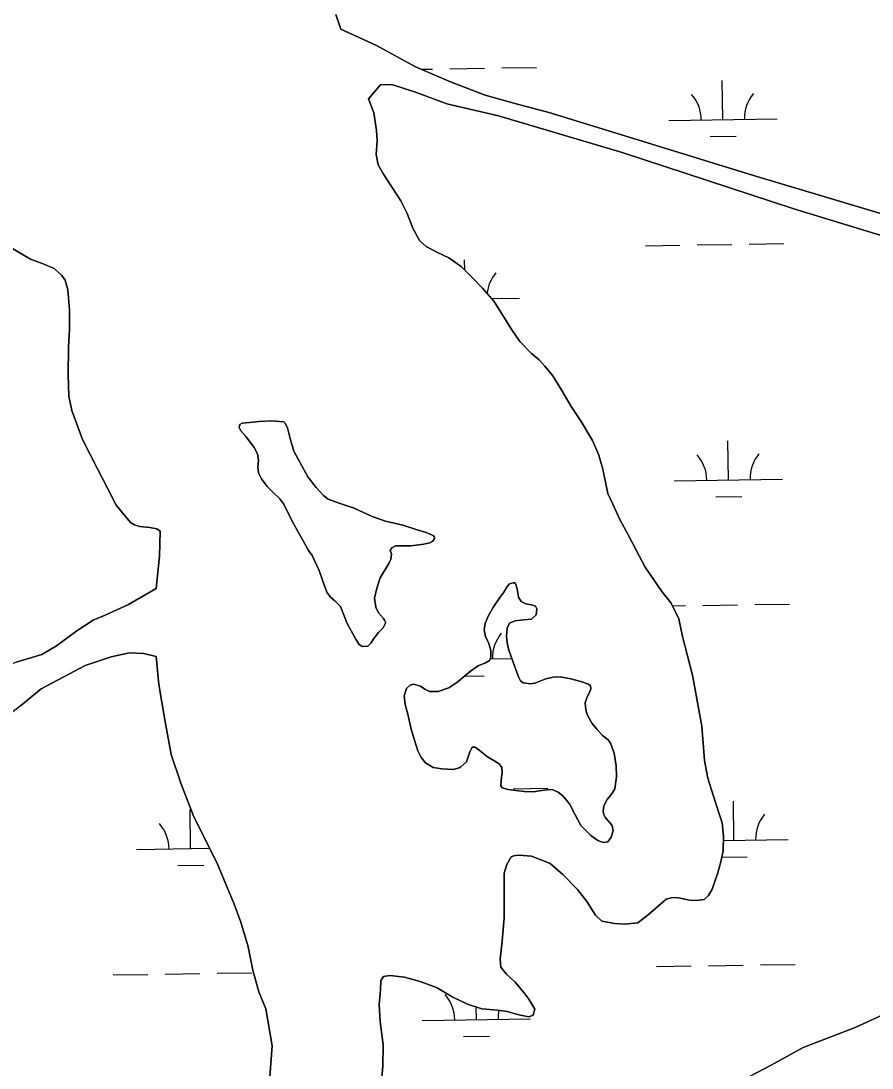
# Model space of a CAD drawing. Extents: x 3823584 to 3861785, y 301729 to 327625.
# Drawn here: x 3842079 to 3842866, y 312242 to 313208 of the extents above; entities that cross this region are included whole.
import ezdxf

# ---------------------------------------------------------------- set-up
doc = ezdxf.new("R2010")
doc.units = 0
doc.layers.add('V-TOPO-SHOR', color=7, linetype='Continuous')
doc.layers.add('V-WETL-SWMP', color=7, linetype='Continuous')

msp = doc.modelspace()

# ---------------------------------------------------------------- linework, layer by layer
at = {"layer": 'V-TOPO-SHOR'}
for points in [[(3842370.34, 313214.29), (3842374.82, 313200.83)], [(3842374.82, 313200.83), (3842407.74, 313185.58), (3842443.83, 313166), (3842476.35, 313152.12), (3842508.27, 313139.81), (3842536.84, 313131.83), (3842568.36, 313123.46), (3842756.13, 313065.74), (3842997.28, 312993.63)], [(3842990.12, 312974.69), (3842793.49, 313034.74), (3842634.68, 313086.82), (3842520.41, 313120.54), (3842472.93, 313131.81), (3842444.95, 313142.16), (3842422.88, 313149.18), (3842417.17, 313149.56), (3842411.66, 313149.35), (3842400.47, 313136.3)], [(3842400.47, 313136.3), (3842405.49, 313123.4), (3842407.85, 313107.21), (3842408.5, 313098.04), (3842407.58, 313085.06), (3842409.32, 313075.35), (3842414.29, 313066.77)], [(3842414.29, 313066.77), (3842430.3, 313042.21), (3842436.24, 313030.42), (3842441.4, 313016.85), (3842447.54, 313005.65), (3842453.85, 313000.16), (3842464.1, 312994.48), (3842474.55, 312989.59), (3842485.99, 312981.75), (3842496.85, 312970.76), (3842505.73, 312961.54), (3842516.4, 312949.36), (3842532.81, 312923.23), (3842540.13, 312912.23), (3842550.99, 312901.44), (3842558.09, 312895.36), (3842563.42, 312889.47), (3842570.73, 312880.63), (3842579.04, 312867.27), (3842587.75, 312852.34), (3842597.04, 312838.59), (3842607.52, 312821.1), (3842613.27, 312807.34), (3842616.85, 312794.56), (3842621.64, 312772.13), (3842626.2, 312762.3), (3842632.54, 312748.15), (3842640.46, 312734), (3842650.55, 312714.55), (3842656.09, 312704.13), (3842671.51, 312681.54), (3842680.01, 312670.74), (3842687.14, 312656.39), (3842690.53, 312640.06), (3842699.89, 312604.27), (3842708.3, 312557.45), (3842710.75, 312525.57), (3842713.75, 312509.44), (3842717.13, 312499.41), (3842721.5, 312485.05), (3842724.88, 312474.43), (3842727.26, 312467.94), (3842728.28, 312456.14), (3842728.13, 312442.36), (3842725.99, 312431.92), (3842722.68, 312421.08), (3842718, 312406.7), (3842714.47, 312400.98), (3842710.55, 312397.23), (3842703.46, 312396.23), (3842696.97, 312396.8), (3842688.5, 312398.54), (3842683.38, 312399.12), (3842680.03, 312398.72), (3842675.51, 312397.72), (3842658.82, 312383.3), (3842649.39, 312375.79), (3842637, 312374.38), (3842627.94, 312375.14), (3842615.93, 312377.27), (3842610.01, 312382.76), (3842602.29, 312395.33), (3842593.4, 312406.53), (3842579.98, 312420.27), (3842568.13, 312430.66), (3842550.99, 312437.3), (3842539.18, 312438.25), (3842534.65, 312437.65), (3842532.1, 312436.66), (3842528.18, 312429.76), (3842525.64, 312421.68), (3842525.89, 312404.36), (3842525.77, 312380.34), (3842523.86, 312358.88), (3842521.94, 312342.34), (3842522.56, 312334.86), (3842527.5, 312328.58), (3842535.98, 312320.93), (3842544.08, 312311.51), (3842548.43, 312305.42), (3842554.17, 312296.18), (3842552.61, 312290.67), (3842548.68, 312288.89), (3842539.22, 312290.83), (3842528.58, 312293.94), (3842519.52, 312295.29), (3842505.15, 312296.43), (3842491.95, 312300.72), (3842478.35, 312307.18), (3842463.17, 312315.99), (3842448.19, 312321.46), (3842433.62, 312325.74), (3842420.03, 312327.08), (3842414.32, 312326.08), (3842411.97, 312322.53), (3842411.41, 312314.07), (3842410.27, 312300.48), (3842411.1, 312284.54), (3842413.92, 312263.29), (3842413.78, 312243.6)], [(3842204.27, 312684.29), (3842207.33, 312714.22), (3842208.05, 312737.25), (3842205.09, 312739.41), (3842198.39, 312740.57), (3842189.14, 312741.72), (3842184.21, 312743.28), (3842180.67, 312745.24), (3842167.43, 312761.34), (3842159.71, 312776.47), (3842150, 312795.54), (3842136.46, 312822.03), (3842126.42, 312848.57), (3842123.63, 312861.83), (3842123.18, 312881.71), (3842123.3, 312906.71), (3842124.43, 312923.64), (3842124.38, 312941.55), (3842122.75, 312960.05), (3842120.16, 312969.1), (3842117.2, 312973.22), (3842110.29, 312979.89), (3842099.84, 312984.19), (3842088.41, 312988.49), (3842068.1, 313000.24)], [(3842348.36, 312714.77), (3842355, 312701.01), (3842358.18, 312691.28), (3842362.05, 312680.95), (3842365.31, 312676.43), (3842369.36, 312673), (3842374.69, 312667.7), (3842378.06, 312659.14), (3842380.74, 312651.97), (3842384.01, 312646.07), (3842388.96, 312636.93), (3842391.73, 312632.6), (3842394.49, 312630.94), (3842399.8, 312631.25), (3842402.55, 312633.92), (3842405.29, 312638.26), (3842409.61, 312643.78), (3842414.02, 312648.03), (3842416.08, 312652.27), (3842416.18, 312653.35), (3842415.38, 312655.22), (3842414.29, 312656.79), (3842409.85, 312661.99), (3842407.27, 312667.11), (3842406.07, 312675.37), (3842408.21, 312684.83), (3842411.23, 312694.09), (3842419.26, 312707.31), (3842421.22, 312711.45), (3842421.6, 312715.98), (3842420.71, 312718.93), (3842420.6, 312719.52), (3842421.88, 312721.88), (3842425.42, 312723.86), (3842432.11, 312723.88), (3842439.49, 312723.81), (3842451.7, 312725.22), (3842457.2, 312726.61), (3842459.86, 312728.1), (3842461.43, 312730.57), (3842461.42, 312731.65), (3842460.23, 312733.42), (3842453.73, 312735.96), (3842445.36, 312738.59), (3842432.25, 312742.78), (3842416.1, 312746.67), (3842403.98, 312750.97), (3842387.22, 312758.6), (3842372.53, 312763.57), (3842363.17, 312766.79), (3842358.83, 312770.23), (3842352.02, 312777.49), (3842344.41, 312787.61), (3842331.64, 312811.3), (3842328.25, 312822.8), (3842325.57, 312832.64), (3842323.29, 312837.16), (3842322.3, 312838.14), (3842318.36, 312838.52), (3842310.98, 312839.09), (3842299.56, 312838.57), (3842290.41, 312837.65), (3842283.92, 312836.85), (3842281.55, 312835.85), (3842280.97, 312833), (3842282.46, 312829.85), (3842287.1, 312824.75), (3842295.01, 312814.53), (3842297.88, 312808.83), (3842298.78, 312802.63), (3842298.31, 312796.82), (3842299.01, 312791.22), (3842301.59, 312785.71), (3842306.93, 312778.54), (3842312.06, 312773.34), (3842318.68, 312767.06), (3842322.23, 312762.15), (3842326.2, 312753.99), (3842331.44, 312743.66), (3842334.81, 312737.57), (3842340.25, 312728.24), (3842345.1, 312719.49), (3842348.36, 312714.77)], [(3842544.22, 312496.91), (3842552.79, 312496.74), (3842558.2, 312497.64), (3842567.94, 312498.85), (3842570.7, 312498.57), (3842575.72, 312496.32), (3842579.97, 312493.08), (3842586.19, 312485.62), (3842591.14, 312476.09), (3842596.59, 312465.66), (3842605.77, 312456.44), (3842612.18, 312451.73), (3842617.11, 312449.78), (3842617.21, 312449.78), (3842621.64, 312450.58), (3842624.58, 312454.92), (3842626.53, 312460.64), (3842625.63, 312465.65), (3842622.17, 312469.48), (3842619.9, 312472.03), (3842619.01, 312473.31), (3842617.92, 312475.87), (3842617.22, 312478.52), (3842617.7, 312483.84), (3842621.03, 312489.66), (3842625.25, 312494.89), (3842627.89, 312499.52), (3842629.63, 312510.46), (3842629.3, 312520.79), (3842627.3, 312532.5), (3842624.02, 312541.74), (3842621.95, 312544.59), (3842616.72, 312548.81), (3842611.68, 312554.11), (3842606.74, 312560.2), (3842602.48, 312568.16), (3842601.19, 312572.39), (3842600.48, 312578.69), (3842602.34, 312584.5), (3842604.59, 312588.25), (3842605.76, 312591.9), (3842605.56, 312594.65), (3842603.78, 312595.93), (3842602.7, 312596.32), (3842597.47, 312598.27), (3842587.33, 312600.9), (3842577.57, 312602.74), (3842571.18, 312602.62), (3842564.19, 312600.93), (3842554.95, 312597.16), (3842550.33, 312596.26), (3842543.43, 312597.22), (3842540.87, 312599.09), (3842538.98, 312602.72), (3842530.55, 312626.42), (3842528.76, 312632.23), (3842527.85, 312640.2), (3842528.51, 312647.88), (3842530.76, 312652.41), (3842536.08, 312654.49), (3842543.65, 312655.5), (3842551.03, 312656.11), (3842555.25, 312659.97), (3842555.93, 312665.58), (3842554.74, 312668.13), (3842550.99, 312669.31), (3842545.77, 312670.37), (3842541.34, 312672.53), (3842539.06, 312676.36), (3842537.76, 312684.03), (3842536.17, 312689.05), (3842535.28, 312689.64), (3842534.1, 312689.63), (3842530.75, 312688.73), (3842528.7, 312686.37), (3842525.46, 312681.14), (3842521.64, 312676.01), (3842515.85, 312667.43), (3842511.35, 312659.44), (3842508.32, 312652.15), (3842507.25, 312646.34), (3842508.65, 312639.74), (3842511.23, 312634.44), (3842513.42, 312627.06), (3842513.43, 312620.96), (3842512.26, 312617.9), (3842508.43, 312615.72), (3842501.74, 312612.95), (3842494.77, 312608.1), (3842487.5, 312602.37), (3842482.98, 312598.22), (3842474.53, 312592.59), (3842464.8, 312589.41), (3842456.92, 312589.39), (3842452.59, 312591.54), (3842448.64, 312594.09), (3842441.94, 312595.94), (3842438.99, 312595.04), (3842435.65, 312591.98), (3842433.41, 312585.28), (3842434.32, 312577.41)], [(3841942.85, 312525.64), (3841974.9, 312549.97), (3841986.08, 312564.77), (3841993.94, 312573.86), (3842009.27, 312586.51), (3842025.98, 312596.61), (3842048.8, 312607.12), (3842075.17, 312616.26), (3842098.6, 312623.42), (3842112.37, 312631.35), (3842131.04, 312645.19), (3842146.18, 312655.09), (3842157.4, 312659.85), (3842178.84, 312669.57), (3842204.27, 312684.29)], [(3842204.26, 312621.5), (3842193.02, 312624.42), (3842179.82, 312624.98), (3842162.69, 312621.38), (3842138.68, 312613.43), (3842098.16, 312591.83), (3842079.09, 312576.01), (3842060.22, 312561.58), (3842037.42, 312545.16), (3842016.38, 312531.1), (3841997.32, 312515.68), (3841957.36, 312483.33)], [(3842309.15, 312229.72), (3842311.42, 312262.2), (3842305.61, 312296.43), (3842299.27, 312312.16), (3842293.69, 312332.22), (3842289.3, 312353.67), (3842282.54, 312376.48), (3842276.39, 312392.99), (3842260.53, 312431.33), (3842239.14, 312473.58), (3842227.24, 312504.65), (3842218.31, 312531), (3842212.3, 312563.26), (3842206.89, 312595.72), (3842204.26, 312621.5)], [(3842434.32, 312577.41), (3842436.71, 312568.36), (3842440, 312554.39), (3842442.88, 312544.26), (3842446.06, 312534.52), (3842449.03, 312528.33), (3842453.08, 312523.61), (3842460.18, 312519.3), (3842468.16, 312517.85), (3842478.7, 312517.2), (3842484.3, 312518.69), (3842485.68, 312519.87), (3842490.88, 312524.51), (3842494.1, 312533.58), (3842496.36, 312537.82), (3842498.82, 312538.03), (3842499.7, 312537.73), (3842504.24, 312534.01), (3842510.36, 312529.1), (3842517.26, 312524.99), (3842521.11, 312522.64), (3842523.68, 312519.1), (3842523.99, 312514.48), (3842522.93, 312507.48), (3842522.85, 312502.26), (3842523.83, 312500.3), (3842529.45, 312498.94), (3842536.54, 312497.87), (3842544.22, 312496.91)], [(3842745.98, 312230.66), (3842772.36, 312244.34), (3842801.89, 312260.59), (3842849.94, 312279.27), (3842875.53, 312290.97), (3842895.82, 312297.54), (3842921.24, 312302.35), (3842939.57, 312302.4), (3842961.87, 312296.95), (3842982.59, 312288.73), (3842995.43, 312282.85), (3843022.85, 312277.41), (3843033.1, 312276.85), (3843084.56, 312275.23), (3843098.37, 312272.32), (3843122.06, 312263.91), (3843145.54, 312254.71), (3843165.28, 312246.49), (3843196.67, 312233.57)], [(3842413.78, 312243.6), (3842412.06, 312226.87), (3842409.57, 312204.23), (3842406.31, 312175.67), (3842404.79, 312156.18), (3842402.88, 312137.48), (3842401.56, 312115.63), (3842403.56, 312108.94), (3842408.3, 312101.28), (3842414.62, 312092.64), (3842447.58, 312069.09)]]:
    msp.add_lwpolyline(points, dxfattribs=at)
at = {"layer": 'V-WETL-SWMP'}
for p, q in [((3842449.14, 313163.73), (3842459.73, 313163.89)), ((3842475.73, 313164.14), (3842507.72, 313164.63)), ((3842523.72, 313164.88), (3842555.72, 313165.37)), ((3842727.8, 313117.28), (3842727.24, 313153.27)), ((3842677.8, 313116.51), (3842777.79, 313118.05)), ((3842716.04, 313101.66), (3842740.03, 313102.03)), ((3842656.18, 313000.73), (3842688.17, 313001.22)), ((3842704.17, 313001.47), (3842736.17, 313001.96)), ((3842752.16, 313002.21), (3842784.16, 313002.7)), ((3842489.44, 312978.26), (3842489.29, 312987.72)), ((3842514, 312952.1), (3842539.84, 312952.5)), ((3842732.92, 312784.64), (3842732.37, 312820.64)), ((3842682.93, 312783.87), (3842782.92, 312785.41)), ((3842721.16, 312769.03), (3842745.16, 312769.4)), ((3842681.17, 312668.4), (3842693.3, 312668.59)), ((3842709.3, 312668.83), (3842741.3, 312669.33)), ((3842757.29, 312669.57), (3842789.29, 312670.07)), ((3842512.82, 312619.37), (3842532.95, 312619.68)), ((3842489.02, 312603.57), (3842507.21, 312603.85)), ((3842533.98, 312499.61), (3842565.98, 312500.1)), ((3842738.05, 312452.01), (3842737.5, 312488)), ((3842236.21, 312444.27), (3842235.65, 312480.27)), ((3842186.21, 312443.5), (3842253.84, 312444.54)), ((3842728.23, 312451.86), (3842788.05, 312452.78)), ((3842726.91, 312436.4), (3842750.29, 312436.76)), ((3842224.44, 312428.66), (3842248.44, 312429.03)), ((3842762.42, 312336.94), (3842794.42, 312337.43)), ((3842164.59, 312327.72), (3842196.58, 312328.21)), ((3842212.58, 312328.46), (3842244.58, 312328.95)), ((3842260.57, 312329.2), (3842292.57, 312329.69)), ((3842666.43, 312335.46), (3842698.43, 312335.95)), ((3842714.43, 312336.2), (3842746.42, 312336.69)), ((3842500.11, 312286.46), (3842499.93, 312298.13)), ((3842450.11, 312285.69), (3842550.1, 312287.23)), ((3842488.34, 312270.84), (3842512.34, 312271.21))]:
    msp.add_line(p, q, dxfattribs=at)
for points in [[(3842997.28, 312993.63), (3842756.13, 313065.75), (3842568.36, 313123.46), (3842536.84, 313131.83), (3842508.27, 313139.81), (3842476.35, 313152.12), (3842443.83, 313166), (3842407.74, 313185.58), (3842374.82, 313200.83), (3842370.34, 313214.28)], [(3842400.47, 313136.3), (3842411.66, 313149.35), (3842417.17, 313149.56), (3842422.88, 313149.18), (3842444.95, 313142.16), (3842472.93, 313131.81), (3842520.41, 313120.54), (3842634.68, 313086.82), (3842793.49, 313034.74), (3842990.12, 312974.69)], [(3842718, 312406.7), (3842722.68, 312421.08), (3842725.99, 312431.92), (3842728.13, 312442.36), (3842728.28, 312456.14), (3842727.26, 312467.94), (3842724.88, 312474.43), (3842721.5, 312485.05), (3842717.13, 312499.41), (3842713.75, 312509.44), (3842710.75, 312525.57), (3842708.3, 312557.45), (3842699.89, 312604.27), (3842690.53, 312640.07), (3842687.14, 312656.39), (3842680.01, 312670.74), (3842671.51, 312681.54), (3842656.09, 312704.13), (3842650.55, 312714.55), (3842640.46, 312734), (3842632.54, 312748.15), (3842626.2, 312762.3), (3842621.64, 312772.13), (3842616.85, 312794.56), (3842613.27, 312807.34), (3842607.52, 312821.1), (3842597.04, 312838.59), (3842587.75, 312852.34), (3842579.04, 312867.27), (3842570.73, 312880.63), (3842563.42, 312889.47), (3842558.09, 312895.36), (3842550.99, 312901.44), (3842540.13, 312912.23), (3842532.81, 312923.23), (3842516.4, 312949.36), (3842505.73, 312961.54), (3842496.85, 312970.76), (3842485.99, 312981.75), (3842474.55, 312989.59), (3842464.1, 312994.48), (3842453.85, 313000.16), (3842447.54, 313005.65), (3842441.4, 313016.85), (3842436.24, 313030.42), (3842430.3, 313042.21), (3842414.29, 313066.77), (3842409.32, 313075.35), (3842407.58, 313085.06), (3842408.5, 313098.04), (3842407.85, 313107.21), (3842405.49, 313123.4), (3842400.47, 313136.3)], [(3842068.1, 313000.24), (3842088.41, 312988.49), (3842099.84, 312984.19), (3842110.29, 312979.89), (3842117.2, 312973.22), (3842120.16, 312969.1), (3842122.75, 312960.05), (3842124.38, 312941.55), (3842124.43, 312923.64), (3842123.3, 312906.71), (3842123.18, 312881.71), (3842123.63, 312861.83), (3842126.42, 312848.57), (3842136.46, 312822.03), (3842150, 312795.54), (3842159.71, 312776.47), (3842167.43, 312761.34), (3842180.66, 312745.24), (3842184.21, 312743.28), (3842189.14, 312741.72), (3842198.39, 312740.57), (3842205.09, 312739.41), (3842208.05, 312737.25), (3842207.33, 312714.22), (3842204.27, 312684.29), (3842178.84, 312669.57), (3842157.4, 312659.85), (3842146.18, 312655.09), (3842131.04, 312645.19), (3842112.37, 312631.35), (3842098.6, 312623.42), (3842075.18, 312616.26)], [(3842544.22, 312496.91), (3842536.54, 312497.87), (3842529.45, 312498.94), (3842523.83, 312500.3), (3842522.84, 312502.26), (3842522.93, 312507.48), (3842523.99, 312514.47), (3842523.68, 312519.1), (3842521.11, 312522.64), (3842517.26, 312524.99), (3842510.36, 312529.1), (3842504.24, 312534.01), (3842499.7, 312537.73), (3842498.82, 312538.03), (3842496.35, 312537.82), (3842494.1, 312533.58), (3842490.88, 312524.52), (3842485.68, 312519.87), (3842484.3, 312518.69), (3842478.7, 312517.19), (3842468.16, 312517.85), (3842460.18, 312519.3), (3842453.08, 312523.61), (3842449.03, 312528.33), (3842446.06, 312534.52), (3842442.88, 312544.26), (3842440, 312554.39), (3842436.71, 312568.36), (3842434.32, 312577.41), (3842433.41, 312585.28), (3842435.65, 312591.98), (3842438.99, 312595.04), (3842441.94, 312595.94), (3842448.64, 312594.09), (3842452.59, 312591.54), (3842456.92, 312589.39), (3842464.8, 312589.41), (3842474.54, 312592.59), (3842482.98, 312598.22), (3842487.5, 312602.37), (3842494.77, 312608.1), (3842501.74, 312612.95), (3842508.43, 312615.72), (3842512.26, 312617.9), (3842513.43, 312620.96), (3842513.42, 312627.06), (3842511.23, 312634.44), (3842508.65, 312639.74), (3842507.25, 312646.34), (3842508.32, 312652.15), (3842511.35, 312659.44), (3842515.85, 312667.43), (3842521.64, 312676.01), (3842525.46, 312681.14), (3842528.7, 312686.37), (3842530.75, 312688.74), (3842534.1, 312689.63), (3842535.28, 312689.64), (3842536.17, 312689.05), (3842537.76, 312684.03), (3842539.06, 312676.36), (3842541.34, 312672.53), (3842545.77, 312670.37), (3842550.99, 312669.3), (3842554.74, 312668.14), (3842555.93, 312665.58), (3842555.25, 312659.97), (3842551.03, 312656.11), (3842543.65, 312655.5), (3842536.08, 312654.49), (3842530.77, 312652.41), (3842528.51, 312647.88), (3842527.85, 312640.2), (3842528.76, 312632.23), (3842530.55, 312626.42), (3842538.98, 312602.72), (3842540.87, 312599.09), (3842543.43, 312597.22), (3842550.33, 312596.26), (3842554.95, 312597.16), (3842564.19, 312600.93), (3842571.18, 312602.62), (3842577.57, 312602.74), (3842587.33, 312600.9), (3842597.47, 312598.27), (3842602.7, 312596.32), (3842603.78, 312595.93), (3842605.56, 312594.65), (3842605.76, 312591.9), (3842604.59, 312588.25), (3842602.34, 312584.5), (3842600.48, 312578.69), (3842601.19, 312572.39), (3842602.48, 312568.16), (3842606.74, 312560.2), (3842611.68, 312554.11), (3842616.72, 312548.81), (3842621.95, 312544.59), (3842624.02, 312541.74), (3842627.3, 312532.5), (3842629.3, 312520.79)], [(3842079.09, 312576.01), (3842098.16, 312591.83), (3842138.68, 312613.43), (3842162.69, 312621.38), (3842179.82, 312624.98), (3842193.02, 312624.42), (3842204.26, 312621.5), (3842206.89, 312595.72), (3842212.31, 312563.26), (3842218.31, 312531), (3842227.24, 312504.65), (3842239.14, 312473.59), (3842260.53, 312431.33), (3842276.39, 312392.99), (3842282.54, 312376.48), (3842289.3, 312353.67), (3842293.69, 312332.22), (3842299.27, 312312.16), (3842305.61, 312296.43), (3842311.42, 312262.2), (3842309.16, 312229.72)], [(3842629.3, 312520.79), (3842629.63, 312510.46), (3842627.89, 312499.52), (3842625.25, 312494.89), (3842621.03, 312489.66), (3842617.7, 312483.84), (3842617.22, 312478.52), (3842617.92, 312475.87), (3842619.01, 312473.31), (3842619.9, 312472.04), (3842622.17, 312469.48), (3842625.63, 312465.65), (3842626.53, 312460.64), (3842624.58, 312454.92), (3842621.64, 312450.58), (3842617.21, 312449.78), (3842617.11, 312449.78), (3842612.18, 312451.73), (3842605.77, 312456.44), (3842596.59, 312465.66), (3842591.14, 312476.08), (3842586.19, 312485.62), (3842579.97, 312493.08), (3842575.73, 312496.32), (3842570.7, 312498.57), (3842567.94, 312498.85), (3842558.2, 312497.64), (3842552.79, 312496.74), (3842544.22, 312496.91)], [(3842412.06, 312226.87), (3842413.78, 312243.6), (3842413.92, 312263.29), (3842411.1, 312284.54), (3842410.27, 312300.48), (3842411.41, 312314.07), (3842411.97, 312322.53), (3842414.32, 312326.08), (3842420.03, 312327.08), (3842433.62, 312325.74), (3842448.19, 312321.46), (3842463.17, 312315.99), (3842478.35, 312307.18), (3842491.95, 312300.72), (3842505.15, 312296.43), (3842519.52, 312295.29), (3842528.58, 312293.94), (3842539.22, 312290.83), (3842548.68, 312288.89), (3842552.61, 312290.67), (3842554.17, 312296.18), (3842548.43, 312305.42), (3842544.08, 312311.51), (3842535.98, 312320.93), (3842527.5, 312328.58), (3842522.56, 312334.87), (3842521.94, 312342.34), (3842523.86, 312358.88), (3842525.77, 312380.34), (3842525.89, 312404.36), (3842525.65, 312421.68), (3842528.18, 312429.76), (3842532.1, 312436.66), (3842534.65, 312437.65), (3842539.18, 312438.25), (3842550.99, 312437.3), (3842568.13, 312430.66), (3842579.98, 312420.27), (3842593.4, 312406.53), (3842602.29, 312395.33), (3842610.01, 312382.76), (3842615.93, 312377.27), (3842627.94, 312375.14), (3842637, 312374.38), (3842649.39, 312375.79), (3842658.82, 312383.3), (3842675.51, 312397.72), (3842680.03, 312398.72), (3842683.38, 312399.12), (3842688.5, 312398.54), (3842696.96, 312396.8), (3842703.46, 312396.23), (3842710.54, 312397.23), (3842714.47, 312400.98), (3842718, 312406.7)], [(3843196.67, 312233.57), (3843165.28, 312246.49), (3843145.54, 312254.71), (3843122.05, 312263.91), (3843098.37, 312272.32), (3843084.56, 312275.23), (3843033.1, 312276.85), (3843022.85, 312277.41), (3842995.43, 312282.85), (3842982.59, 312288.73), (3842961.87, 312296.95), (3842939.57, 312302.4), (3842921.24, 312302.35), (3842895.82, 312297.54), (3842875.53, 312290.98), (3842849.94, 312279.27), (3842801.89, 312260.59), (3842772.36, 312244.34), (3842745.98, 312230.66)]]:
    msp.add_lwpolyline(points, dxfattribs=at)
msp.add_lwpolyline([(3842355, 312701.01), (3842348.36, 312714.77), (3842345.1, 312719.49), (3842340.25, 312728.24), (3842334.81, 312737.57), (3842331.44, 312743.66), (3842326.2, 312753.99), (3842322.23, 312762.15), (3842318.68, 312767.06), (3842312.06, 312773.34), (3842306.93, 312778.54), (3842301.59, 312785.71), (3842299.01, 312791.22), (3842298.31, 312796.82), (3842298.78, 312802.63), (3842297.88, 312808.83), (3842295.01, 312814.53), (3842287.1, 312824.75), (3842282.46, 312829.85), (3842280.97, 312833), (3842281.55, 312835.85), (3842283.91, 312836.85), (3842290.41, 312837.65), (3842299.56, 312838.57), (3842310.98, 312839.09), (3842318.36, 312838.52), (3842322.3, 312838.14), (3842323.29, 312837.16), (3842325.57, 312832.64), (3842328.25, 312822.8), (3842331.64, 312811.29), (3842344.41, 312787.61), (3842352.02, 312777.49), (3842358.83, 312770.23), (3842363.17, 312766.79), (3842372.53, 312763.57), (3842387.22, 312758.6), (3842403.97, 312750.97), (3842416.1, 312746.67), (3842432.25, 312742.78), (3842445.36, 312738.59), (3842453.73, 312735.96), (3842460.24, 312733.42), (3842461.42, 312731.65), (3842461.43, 312730.57), (3842459.86, 312728.1), (3842457.21, 312726.61), (3842451.7, 312725.22), (3842439.49, 312723.81), (3842432.11, 312723.88), (3842425.42, 312723.86), (3842421.88, 312721.88), (3842420.6, 312719.52), (3842420.71, 312718.93), (3842421.6, 312715.98), (3842421.22, 312711.45), (3842419.26, 312707.31), (3842411.23, 312694.09), (3842408.21, 312684.83), (3842406.07, 312675.37), (3842407.27, 312667.11), (3842409.85, 312661.99), (3842414.29, 312656.79), (3842415.38, 312655.22), (3842416.18, 312653.35), (3842416.08, 312652.27), (3842414.02, 312648.03), (3842409.61, 312643.78), (3842405.29, 312638.26), (3842402.55, 312633.92), (3842399.8, 312631.25), (3842394.49, 312630.94), (3842391.73, 312632.6), (3842388.96, 312636.93), (3842384.01, 312646.07), (3842380.74, 312651.97), (3842378.06, 312659.14), (3842374.69, 312667.7), (3842369.36, 312673), (3842365.31, 312676.43), (3842362.05, 312680.95), (3842358.18, 312691.28)], close=True, dxfattribs=at)
for centre, start, end in [((3842672.55, 313116.9), 0.11154, 41.6552), ((3842783.02, 313118.61), 140.11153, 181.65519), ((3842545.08, 312953.06), 140.11153, 174.14504), ((3842677.68, 312784.27), 0.11154, 41.6552), ((3842788.15, 312785.97), 140.11153, 181.65519), ((3842550.21, 312620.42), 140.11153, 181.65519), ((3842793.28, 312453.33), 140.11153, 181.65519), ((3842180.96, 312443.89), 0.11154, 41.6552), ((3842444.86, 312286.08), 0.11154, 41.6552), ((3842555.33, 312287.78), 168.029, 181.65519)]:
    msp.add_arc(centre, 35.25, start, end, dxfattribs=at)

doc.saveas('drawing.dxf')
